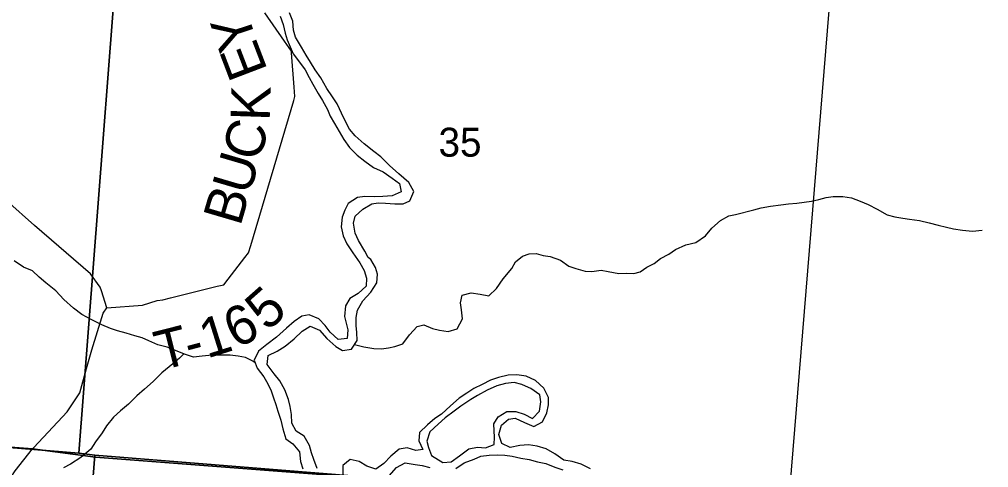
# Model space of a CAD drawing. Extents: x 1715311 to 2083412, y 146837 to 553079.
# Drawn here: x 1975551 to 1982964, y 377700 to 381126 of the extents above; entities that cross this region are included whole.
import ezdxf

# ---------------------------------------------------------------- set-up
doc = ezdxf.new("R2010")
doc.units = 0
for name, color, linetype in [('GM_X_Major_River', 7, 'Continuous'), ('GM_X_Minor_River', 7, 'Continuous'), ('GM_X_Section', 7, 'Continuous'), ('GM_X_Section_Text', 7, 'Continuous'), ('GM_X_Township', 7, 'Continuous'), ('GM_X_Township_Road', 7, 'Continuous'), ('GM_X_Township_Road_Text', 7, 'Continuous'), ('GM_X_Township_ROW', 7, 'Continuous')]:
    doc.layers.add(name, color=color, linetype=linetype)

msp = doc.modelspace()

# ---------------------------------------------------------------- linework, layer by layer
at = {"layer": 'GM_X_Major_River'}
for points in [[(1977545.3, 381151.9), (1977568.8, 381087.7), (1977584.2, 381021.5), (1977599.8, 380969.3), (1977621.3, 380915.1), (1977644.9, 380862.8), (1977686.4, 380810.5), (1977735.8, 380740), (1977767.3, 380681.7), (1977794.9, 380631.4), (1977836.3, 380559), (1977869.9, 380506.7), (1977907.3, 380438.3), (1977928.8, 380386.1), (1977960.4, 380329.8), (1978031.3, 380209.1), (1978074.8, 380146.7), (1978134.3, 380088.2), (1978193.9, 380041.7), (1978259.5, 379995.1), (1978333.2, 379960.5), (1978400.8, 379911.9), (1978458.5, 379871.3), (1978469.9, 379807.2), (1978401.7, 379777.7), (1978331.6, 379772.3), (1978267.6, 379770.8), (1978191.6, 379771.5)], [(1977713, 378742.5), (1977775.3, 378780), (1977845, 378749.4), (1977902.5, 378686.9), (1977970, 378626.3), (1978021.7, 378595.9), (1978089.8, 378605.3), (1978134.3, 378671), (1978130.9, 378733.1), (1978125.3, 378787.2), (1978125.8, 378847.2), (1978136.3, 378903.2), (1978176.9, 378974.9), (1978239.5, 379040.5), (1978284.1, 379112.1), (1978288.6, 379178.2), (1978273.1, 379228.3), (1978239.6, 379290.7), (1978217.7, 379304.9), (1978192.1, 379355.1), (1978144.8, 379435.6), (1978119.3, 379491.8), (1978105.9, 379568), (1978118.4, 379621.9), (1978176.8, 379675.5), (1978245.2, 379715), (1978295.2, 379724.6), (1978351.2, 379720.1), (1978421.2, 379715.5), (1978485.1, 379715), (1978537.3, 379738.6), (1978568, 379810.4), (1978530.5, 379878.8), (1978453.1, 379945.5), (1978381.6, 380010.1), (1978314.2, 380074.7), (1978262.5, 380115.2), (1978187, 380173.8), (1978119.6, 380236.4), (1978076, 380286.8), (1978032.7, 380371.3), (1977981.6, 380479.8), (1977946.1, 380534.1), (1977902.6, 380598.5), (1977855.3, 380679), (1977813.8, 380741.4), (1977778.3, 380799.7), (1977744.8, 380852), (1977709.3, 380914.4), (1977662, 380990.8), (1977646.4, 381043), (1977643, 381113.1), (1977617.5, 381177.3)], [(1978191.6, 379771.5), (1978137.6, 379763.9), (1978065.2, 379718.5), (1978038.8, 379666.6), (1978020.3, 379614.7), (1978011.7, 379540.8), (1978027.1, 379470.6), (1978054.6, 379410.3), (1978102, 379341.8), (1978155.4, 379265.3), (1978186.9, 379207), (1978206.4, 379146.8), (1978203.9, 379086.8), (1978141.4, 379031.2), (1978077.1, 378991.7), (1978044.6, 378936), (1978037.9, 378856), (1978049.5, 378803.8), (1978063, 378753.6), (1978056.5, 378687.6), (1977988.4, 378680.2), (1977926.9, 378734.8), (1977889.3, 378787.1), (1977841.8, 378837.5), (1977768, 378868.2), (1977709.9, 378858.7), (1977651.6, 378817.1), (1977593.2, 378765.5), (1977516.6, 378698.1), (1977444.1, 378640.6), (1977379.7, 378591.1), (1977347.1, 378521.3), (1977368.6, 378461.1), (1977420, 378392.6), (1977449.6, 378340.3), (1977477.1, 378286.1), (1977494.7, 378231.9), (1977512.2, 378181.7), (1977527.8, 378131.5), (1977551.2, 378061.3), (1977566.7, 377995.1), (1977588, 377920.8), (1977641.7, 377880.3), (1977693.2, 377819.9), (1977700.6, 377747.7), (1977718.1, 377689.5)], [(1977828.1, 377692.6), (1977802.7, 377760.9), (1977785.1, 377813.1), (1977769.6, 377869.3), (1977728.2, 377939.7), (1977668.5, 377978.2), (1977635, 378040.5), (1977631.6, 378106.6), (1977622.1, 378166.8), (1977608.6, 378220.9), (1977581.2, 378293.2), (1977541.8, 378363.6), (1977500.2, 378416), (1977444.8, 378488.5), (1977453.4, 378556.5), (1977521.7, 378590), (1977584, 378627.5), (1977652.5, 378685), (1977713, 378742.5)], [(1979918, 377689.4), (1979848.3, 377726), (1979778.5, 377746.6), (1979714.6, 377757.2), (1979645, 377803.8), (1979579.3, 377844.4), (1979511.5, 377864.9), (1979443.6, 377873.5), (1979379.5, 377868), (1979305.4, 377854.6), (1979239.7, 377883.2), (1979218.3, 377953.4), (1979236.9, 378025.3), (1979291.2, 378070.9), (1979343.3, 378076.5), (1979415, 378043.9), (1979484.8, 378013.3), (1979551, 378048.8), (1979585.6, 378118.5), (1979598.2, 378180.5), (1979598.6, 378234.5), (1979561.2, 378306.9), (1979497.7, 378365.5), (1979428, 378398.1), (1979356.1, 378408.7), (1979288.1, 378405.3), (1979213.9, 378389.8), (1979153.8, 378368.3), (1979089.5, 378334.8), (1979027.2, 378303.3), (1978972.9, 378267.7), (1978914.6, 378230.2), (1978848.1, 378172.7), (1978779.6, 378107.2), (1978729.3, 378075.6), (1978670.9, 378028), (1978610.4, 377968.5), (1978605.9, 377904.4), (1978635.3, 377838.1), (1978583.2, 377830.5), (1978517.4, 377851.1), (1978455.3, 377841.6), (1978390.9, 377786.1), (1978338.4, 377730.5), (1978278, 377686.9), (1978208.2, 377709.5), (1978148.5, 377746), (1978080.7, 377762.6), (1978024.3, 377715), (1978025.7, 377641)], [(1979398, 378333), (1979392.4, 378335.5), (1979334.5, 378351.5), (1979268.7, 378343.4), (1979202.9, 378325.4), (1979129.1, 378291.4), (1979055.4, 378251.3), (1979003.5, 378221.3), (1978927.8, 378169.2), (1978875.9, 378131.2), (1978806.2, 378081.2), (1978754.3, 378033.1), (1978690.6, 377973.1), (1978666.7, 377903), (1978678.6, 377853), (1978702.6, 377793)], [(1978702.6, 377793), (1978790.4, 377739), (1978854.2, 377745), (1978918, 377789), (1978987.8, 377843.1), (1979053.6, 377857.1), (1979115.4, 377851.1), (1979183.2, 377877.1), (1979185.1, 377931.2), (1979181.1, 377981.2), (1979179.1, 378033.2), (1979213, 378087.3), (1979278.8, 378129.3), (1979348.6, 378129.3), (1979412.4, 378109.3), (1979476.2, 378075.3), (1979528.1, 378131.4), (1979540, 378201.4), (1979532, 378255.5), (1979462.2, 378305.5), (1979398, 378333)], [(1978888.1, 377691.9), (1978952.4, 377735.4), (1979028.7, 377764.8), (1979078.9, 377786.4), (1979144.9, 377795.9), (1979210.9, 377797.3), (1979262.9, 377794.9), (1979318.8, 377786.5), (1979384.7, 377771.9), (1979448.6, 377761.4), (1979514.5, 377744.8), (1979578.4, 377732.3), (1979646.1, 377703.7), (1979708, 377683.2)], [(1978377.6, 377638.1), (1978434.2, 377701.7), (1978502.4, 377735.1), (1978578.3, 377722.5), (1978630.3, 377716.1), (1978690.1, 377699.5)]]:
    msp.add_lwpolyline(points, dxfattribs=at)
at = {"layer": 'GM_X_Minor_River'}
for points in [[(1978113.1, 378639.7), (1978184.6, 378622.9), (1978260.5, 378610.6), (1978320.5, 378608.5), (1978372.5, 378616.3), (1978422.5, 378626.2), (1978482.5, 378646), (1978534.7, 378715.9), (1978592.8, 378777.8), (1978644.8, 378791.6), (1978710.7, 378763.4), (1978762.7, 378751.3), (1978830.6, 378741.1), (1978898.6, 378760.9), (1978940.8, 378836.8), (1978931, 378906.9), (1978923.2, 378959), (1978937.4, 379019), (1979005.4, 379034.8), (1979075.3, 379024.6), (1979141.3, 379012.4), (1979199.4, 379068.2), (1979251.6, 379142.1), (1979317.8, 379222), (1979344, 379274), (1979398.1, 379315.8), (1979450.1, 379333.7), (1979502.1, 379337.5), (1979556, 379321.4), (1979609.9, 379313.2), (1979689.8, 379284.9), (1979753.6, 379240.7), (1979805.5, 379220.6), (1979877.4, 379200.3), (1979929.4, 379198.2), (1980001.4, 379210), (1980053.3, 379197.8), (1980135.2, 379183.6), (1980195.2, 379185.4), (1980249.1, 379183.2), (1980299.2, 379195.1), (1980349.2, 379231), (1980405.3, 379258.8), (1980455.4, 379298.7), (1980517.5, 379332.5), (1980569.5, 379366.4), (1980647.6, 379402.2), (1980723.6, 379420), (1980797.7, 379471.8), (1980847.9, 379529.7), (1980912, 379587.6), (1980978.1, 379623.4), (1981028.1, 379635.3), (1981168.1, 379670.9), (1981224.1, 379684.7), (1981296.2, 379698.5), (1981374.1, 379708.3), (1981434.1, 379716.1), (1981496.1, 379720), (1981554.1, 379727.8), (1981608.1, 379735.6), (1981664.1, 379749.5), (1981720.1, 379765.3), (1981776.1, 379773.2), (1981850, 379772.9), (1981914, 379762.8), (1981981.9, 379736.5), (1982041.7, 379712.3), (1982111.6, 379676.1), (1982187.4, 379631.9), (1982247.3, 379615.7), (1982307.2, 379605.5), (1982359.2, 379599.3), (1982435.1, 379589.1), (1982509, 379570.9), (1982576.9, 379552.7), (1982642.8, 379538.5), (1982694.8, 379526.3), (1982764.7, 379516.1), (1982840.6, 379507.9), (1982914.6, 379515.7)], [(1977354.8, 378499.9), (1977336.2, 378514.6), (1977278.9, 378541.5), (1977224.9, 378551.6), (1977163, 378559.8), (1977095, 378560), (1977025.1, 378558.2), (1976949.1, 378550.5), (1976881.1, 378544.7), (1976813.2, 378566.9), (1976745.3, 378595.1), (1976681.5, 378619.3), (1976609.6, 378639.5), (1976541.7, 378669.8), (1976489.8, 378691.9), (1976433.9, 378706.1), (1976368, 378728.3), (1976302.1, 378746.5), (1976248.2, 378762.7), (1976182.3, 378790.9), (1976104.5, 378829.2), (1976028.6, 378871.4), (1975964.8, 378917.6), (1975891.1, 378985.9), (1975829.3, 379050.1), (1975753.6, 379112.4), (1975701.7, 379156.6), (1975649.9, 379202.8), (1975582.1, 379233), (1975510.2, 379281.2)], [(1976809.5, 378568.4), (1976775.1, 378537), (1976723, 378493.1), (1976640.9, 378425.3), (1976572.7, 378357.4), (1976508.6, 378299.6), (1976448.4, 378249.7), (1976384.3, 378183.8), (1976324.1, 378134), (1976270, 378086.1), (1976215.8, 378020.2), (1976183.7, 377966.3), (1976133.5, 377896.4), (1976097.3, 377840.4), (1976021.2, 377776.6), (1975941.1, 377726.8), (1975889, 377696.9)]]:
    msp.add_lwpolyline(points, dxfattribs=at)
at = {"layer": 'GM_X_Section'}
for points in [[(1971009.8, 383534.4), (1976414.9, 383117.3), (1976005.7, 377809.1), (1970800.6, 378233.4), (1970552.5, 378257.2)], [(1976414.9, 383117.3), (1981865.6, 382721.7), (1981426.9, 377368.9), (1976127.7, 377795.1), (1976005.7, 377809.1)], [(1976005.7, 377809.1), (1976127.7, 377795.1), (1975721.2, 372688), (1970470.1, 373048.4), (1970800.6, 378233.4)], [(1976127.7, 377795.1), (1981426.9, 377368.9), (1981506.9, 377360.9), (1981016.4, 372309.8), (1975721.2, 372688)]]:
    msp.add_lwpolyline(points, close=True, dxfattribs=at)
at = {"layer": 'GM_X_Township'}
for points in [[(1953358.5, 375895.1), (1953708.9, 379666.7), (1957576.3, 379388.5), (1962883.1, 378906.8), (1963403.7, 378863.7), (1964907.4, 378710.1), (1965054.3, 378699.5), (1965504.4, 378666.9), (1970494.2, 378230.3), (1975651.4, 377844), (1976131.8, 377779.2), (1982963.8, 377254.2)], [(1982963.8, 377254.2), (1976131.8, 377779.2), (1975651.4, 377844), (1970494.2, 378230.3), (1965504.4, 378666.9)]]:
    msp.add_lwpolyline(points, dxfattribs=at)
at = {"layer": 'GM_X_Township_Road'}
for points in [[(1976219.5, 378920.3), (1976493, 378940.6), (1976604.4, 378976.2), (1976647.6, 378981.8), (1976707.2, 378996.7), (1977063.8, 379085.6), (1977114.1, 379098.1), (1977146.7, 379140.1), (1977275.6, 379305.8), (1977304.2, 379342.7), (1977320.8, 379398.6), (1977649.7, 380505.8), (1977658.6, 380535.9), (1977652.6, 380609.2), (1977631.5, 380870.9), (1977630.6, 380882.8), (1977577.6, 380959.3), (1977428.2, 381175.1)], [(1975660.4, 377853.6), (1975915.7, 378127), (1976013.6, 378272.1), (1976064.3, 378457.8), (1976104.7, 378599.6), (1976192.5, 378879.8), (1976219.5, 378920.3), (1976178.1, 379050.3)], [(1975534.4, 376516.3), (1975559.3, 376776.2), (1975541, 377080.4), (1975530.8, 377242.4), (1975486.9, 377367.4), (1975453.2, 377482.2), (1975453.2, 377573.3), (1975517.3, 377674.6), (1975651.4, 377844), (1975660.4, 377853.6)]]:
    msp.add_lwpolyline(points, dxfattribs=at)
at = {"layer": 'GM_X_Township_ROW'}
msp.add_lwpolyline([(1976178.1, 379050.3), (1976168.9, 379079), (1976094.6, 379180.3), (1975665.3, 379550), (1975453.3, 379740), (1975168.3, 379951.9), (1974797.7, 380095.5), (1974777.8, 380108.9), (1974707.5, 380147.1), (1974479, 380271), (1974463.5, 380279.4), (1974415.7, 380351.3), (1974300.5, 380524.4), (1974291.4, 380538.1), (1974206.8, 380560.7), (1973755, 380681.8), (1973714.9, 380692.5), (1973656.9, 380715.8), (1973126.8, 380929.7), (1973078.2, 380949.2)], dxfattribs=at)

# ---------------------------------------------------------------- texts
at = {"layer": 'GM_X_Section_Text'}
msp.add_text('35', height=221, rotation=0.00001, dxfattribs=at).set_placement((1978756.5, 380076.9))
at = {"layer": 'GM_X_Township_Road_Text'}
for s, rotation, p in [('Y', 108.01794, (1977373, 380943.4)), ('E', 110.91565, (1977451.8, 380737.6)), ('K', 88.15531, (1977464.7, 380346.2)), ('C', 73.95444, (1977384, 380029.4)), ('U', 73.62306, (1977309.1, 379774.3)), ('B', 73.61926, (1977239.6, 379537.9)), ('5', 41.42388, (1977446.1, 378735.9)), ('6', 26.03875, (1977207.2, 378606.2)), ('1', 17.45536, (1976985.4, 378532.6)), ('T', 14.20671, (1976631, 378440.9)), ('-', 14.86718, (1976852.2, 378496.9))]:
    msp.add_text(s, height=300, rotation=rotation, dxfattribs=at).set_placement(p)

doc.saveas('drawing.dxf')
